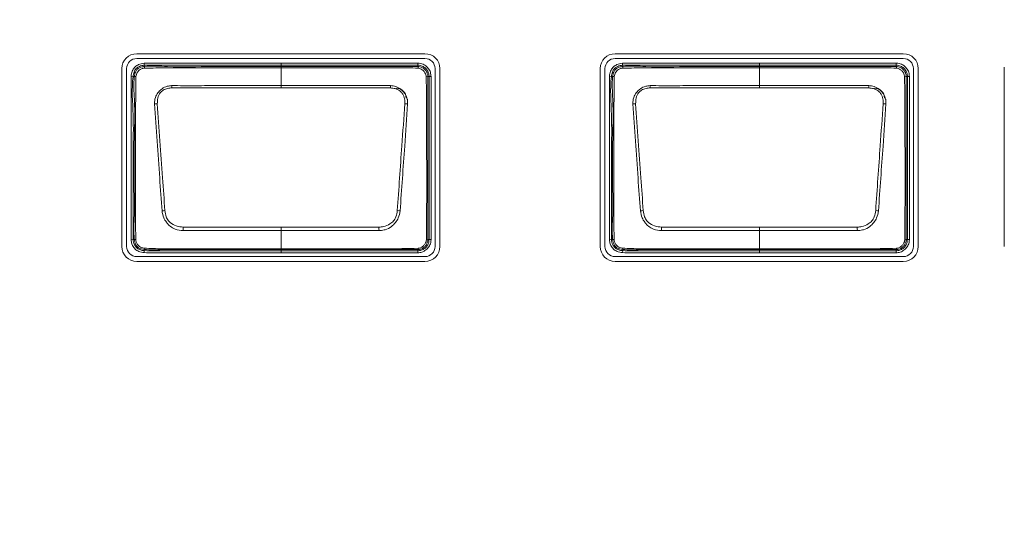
# Model space of a CAD drawing. Header units: millimetres. Extents: x 0 to 1118, y 0 to 864.
# Tile 323 of 372: x 864.58 to 876.83, y 692.2 to 698.45. Entities that reach past the tile are written whole.
import ezdxf

# ---------------------------------------------------------------- set-up
doc = ezdxf.new("R2010")
doc.units = ezdxf.units.MM
doc.styles.add('SLDTEXTSTYLE3', font='TXT', dxfattribs={"width": 0.605})
doc.dimstyles.new('SLDDIMSTYLE0', dxfattribs={"dimtxt": 3.175, "dimasz": 3.302, "dimexe": 0, "dimexo": 0.0625, "dimgap": 0.79375, "dimtad": 0, "dimtih": 1, "dimtoh": 1, "dimdec": 0, "dimlfac": 4, "dimrnd": 1e-09, "dimzin": 12, "dimdsep": 46, "dimtxsty": 'SLDTEXTSTYLE3', "dimsah": 1, "dimcen": 0.09, "dimadec": 0, "dimazin": 3, "dimtfac": 1, "dimtofl": 0, "dimtmove": 0, "dimatfit": 3, "dimfxl": 1, "dimfrac": 2, "dimtolj": 1, "dimtzin": 12, "dimarcsym": 0})

# ---------------------------------------------------------------- blocks, each defined once
blk = doc.blocks.new('_D_4')
at = {"color": 7, "linetype": 'Continuous', "lineweight": 0}
for p, q in [((828.036, 703.72), (976.437, 703.72)), ((974.837, 703.72), (974.837, 687.406)), ((974.837, 666.22), (974.837, 682.534)), ((912.907, 666.22), (976.437, 666.22))]:
    blk.add_line(p, q, dxfattribs=at)
for points in [[(974.837, 703.72), (974.329, 700.418), (975.345, 700.418)], [(974.837, 666.22), (975.345, 669.522), (974.329, 669.522)]]:
    blk.add_solid(points, dxfattribs=at)
at = {"color": 7, "linetype": 'Continuous', "lineweight": 0, "insert": (971.199, 686.626), "char_height": 3.175, "attachment_point": 1, "style": 'SLDTEXTSTYLE3'}
blk.add_mtext('150', dxfattribs=at)

msp = doc.modelspace()

# ---------------------------------------------------------------- linework, layer by layer
at = {"color": 7, "linetype": 'Continuous', "lineweight": 15}
for p, q in [((869.621, 698.024), (866.036, 698.024)), ((875.571, 698.024), (871.986, 698.024)), ((866.036, 697.964), (869.621, 697.964)), ((866.126, 697.905), (866.129, 697.881)), ((866.129, 697.881), (866.131, 697.865)), ((867.831, 697.906), (869.531, 697.906)), ((867.831, 697.865), (867.831, 697.881)), ((869.531, 697.881), (867.831, 697.881)), ((869.531, 697.881), (869.531, 697.906)), ((869.531, 697.865), (869.531, 697.881)), ((871.986, 697.964), (875.571, 697.964)), ((872.076, 697.905), (872.079, 697.881)), ((872.079, 697.881), (872.081, 697.865)), ((873.781, 697.906), (875.481, 697.906)), ((873.781, 697.865), (873.781, 697.881)), ((875.481, 697.881), (873.781, 697.881)), ((875.481, 697.881), (875.481, 697.906)), ((875.481, 697.865), (875.481, 697.881)), ((865.85, 697.838), (865.85, 695.628)), ((865.91, 695.628), (865.91, 697.838)), ((865.965, 697.745), (865.99, 697.742)), ((866.005, 697.74), (865.99, 697.742)), ((867.831, 697.627), (867.831, 697.849)), ((869.672, 697.74), (869.656, 697.74)), ((869.672, 695.715), (869.672, 697.74)), ((869.672, 697.74), (869.697, 697.74)), ((869.697, 697.74), (869.697, 695.715)), ((869.747, 697.838), (869.747, 695.628)), ((869.807, 695.628), (869.807, 697.838)), ((871.8, 697.838), (871.8, 695.628)), ((871.86, 695.628), (871.86, 697.838)), ((871.915, 697.745), (871.94, 697.742)), ((871.955, 697.74), (871.94, 697.742)), ((873.781, 697.627), (873.781, 697.849)), ((875.622, 697.74), (875.606, 697.74)), ((875.622, 695.715), (875.622, 697.74)), ((875.622, 697.74), (875.647, 697.74)), ((875.647, 697.74), (875.647, 695.715)), ((875.697, 697.838), (875.697, 695.628)), ((875.757, 695.628), (875.757, 697.838)), ((876.827, 697.855), (876.827, 695.628)), ((867.831, 697.599), (866.471, 697.599)), ((869.191, 697.599), (867.831, 697.599)), ((873.781, 697.599), (872.421, 697.599)), ((875.141, 697.599), (873.781, 697.599)), ((867.831, 695.868), (867.831, 695.825)), ((867.831, 695.598), (867.831, 695.825)), ((873.781, 695.868), (873.781, 695.825)), ((873.781, 695.598), (873.781, 695.825)), ((865.965, 695.71), (865.99, 695.713)), ((865.99, 695.713), (866.005, 695.715)), ((869.656, 695.715), (869.672, 695.715)), ((869.672, 695.715), (869.697, 695.715)), ((871.915, 695.71), (871.94, 695.713)), ((871.94, 695.713), (871.955, 695.715)), ((875.606, 695.715), (875.622, 695.715)), ((875.622, 695.715), (875.647, 695.715)), ((866.128, 695.551), (866.13, 695.576)), ((866.131, 695.591), (866.13, 695.576)), ((867.831, 695.598), (867.831, 695.59)), ((867.831, 695.59), (867.831, 695.574)), ((867.831, 695.574), (869.531, 695.574)), ((867.831, 695.549), (867.831, 695.574)), ((869.531, 695.549), (867.831, 695.549)), ((869.531, 695.574), (869.531, 695.59)), ((869.531, 695.59), (869.531, 695.59)), ((869.531, 695.574), (869.531, 695.549)), ((872.078, 695.551), (872.08, 695.576)), ((872.081, 695.591), (872.08, 695.576)), ((873.781, 695.598), (873.781, 695.59)), ((873.781, 695.59), (873.781, 695.574)), ((873.781, 695.574), (875.481, 695.574)), ((873.781, 695.549), (873.781, 695.574)), ((875.481, 695.549), (873.781, 695.549)), ((875.481, 695.574), (875.481, 695.59)), ((875.481, 695.59), (875.481, 695.59)), ((875.481, 695.574), (875.481, 695.549)), ((869.621, 695.502), (866.036, 695.502)), ((866.036, 695.441), (869.621, 695.441)), ((875.571, 695.502), (871.986, 695.502)), ((871.986, 695.441), (875.571, 695.441))]:
    msp.add_line(p, q, dxfattribs=at)
at = {"color": 7, "linetype": 'Continuous', "lineweight": 15, "flags": 128}
for points in [[(867.831, 697.881), (867.781, 697.881), (867.581, 697.881), (867.181, 697.881), (866.688, 697.881), (866.129, 697.881)], [(867.831, 697.881), (867.831, 697.881), (867.831, 697.883), (867.831, 697.885), (867.831, 697.888), (867.831, 697.892), (867.831, 697.896), (867.831, 697.901), (867.831, 697.906)], [(867.831, 697.865), (867.831, 697.865), (867.831, 697.864), (867.831, 697.863), (867.831, 697.861), (867.831, 697.859), (867.831, 697.856), (867.831, 697.853), (867.831, 697.849)], [(873.781, 697.881), (873.731, 697.881), (873.531, 697.881), (873.131, 697.881), (872.638, 697.881), (872.079, 697.881)], [(873.781, 697.881), (873.781, 697.881), (873.781, 697.883), (873.781, 697.885), (873.781, 697.888), (873.781, 697.892), (873.781, 697.896), (873.781, 697.901), (873.781, 697.906)], [(873.781, 697.865), (873.781, 697.865), (873.781, 697.864), (873.781, 697.863), (873.781, 697.861), (873.781, 697.859), (873.781, 697.856), (873.781, 697.853), (873.781, 697.849)], [(867.831, 697.627), (868.129, 697.627), (869.192, 697.627)], [(867.831, 697.627), (867.831, 697.624), (867.831, 697.621), (867.831, 697.617), (867.831, 697.614), (867.831, 697.61), (867.831, 697.607), (867.831, 697.603), (867.831, 697.599)], [(873.781, 697.627), (874.079, 697.627), (875.142, 697.627)], [(873.781, 697.627), (873.781, 697.624), (873.781, 697.621), (873.781, 697.617), (873.781, 697.614), (873.781, 697.61), (873.781, 697.607), (873.781, 697.603), (873.781, 697.599)], [(867.831, 695.825), (867.533, 695.825), (866.613, 695.825)], [(866.614, 695.868), (867.667, 695.868), (867.831, 695.868)], [(867.831, 695.868), (867.995, 695.868), (869.047, 695.868)], [(869.049, 695.825), (867.995, 695.825), (867.831, 695.825)], [(873.781, 695.825), (873.483, 695.825), (872.563, 695.825)], [(872.564, 695.868), (873.617, 695.868), (873.781, 695.868)], [(873.781, 695.868), (873.945, 695.868), (874.997, 695.868)], [(874.999, 695.825), (873.945, 695.825), (873.781, 695.825)]]:
    msp.add_lwpolyline(points, dxfattribs=at)
at = {"color": 7, "linetype": 'Continuous', "lineweight": 15}
for centre, radius, start, end in [((866.036, 697.838), 0.186, 90, 180), ((869.621, 697.838), 0.186, 0, 90), ((871.986, 697.838), 0.186, 90, 180), ((875.571, 697.838), 0.186, 0, 90), ((866.036, 697.838), 0.126, 90, 180), ((866.226, 697.858), 0.095, 175.7525, 188.1529), ((869.503, 697.847), 0.0341, 355.9657, 33.647), ((869.621, 697.838), 0.126, 0, 90), ((871.986, 697.838), 0.126, 90, 180), ((872.176, 697.858), 0.095, 175.7525, 188.1529), ((875.453, 697.847), 0.0341, 355.9657, 33.647), ((875.571, 697.838), 0.126, 0, 90), ((866.007, 697.611), 0.129, 81.4713, 90.8151), ((869.637, 697.71), 0.0357, 57.5203, 94.0755), ((871.957, 697.611), 0.129, 81.4713, 90.8151), ((875.587, 697.71), 0.0357, 57.5203, 94.0755), ((858.857, 697.298), 7.62, 2.2639, 2.4746), ((876.805, 697.298), 7.62, 177.5254, 177.7361), ((864.807, 697.298), 7.62, 2.2639, 2.4746), ((882.755, 697.298), 7.62, 177.5254, 177.7361), ((869.262, 697.471), 0.125, 0, 90), ((875.212, 697.471), 0.125, 0, 90), ((866.304, 697.057), 0.346, 92.0728, 97.8935), ((869.358, 697.057), 0.346, 82.1068, 87.9275), ((872.254, 697.057), 0.346, 92.0728, 97.8935), ((875.308, 697.057), 0.346, 82.1068, 87.9275), ((866.476, 695.217), 0.862, 96.0692, 98.4295), ((869.185, 695.217), 0.862, 81.5706, 83.9309), ((872.426, 695.217), 0.862, 96.0692, 98.4295), ((875.135, 695.217), 0.862, 81.5706, 83.9309), ((896.16, 694.9), 29.562, 178.1235, 178.207), ((839.502, 694.9), 29.562, 1.793, 1.8765), ((902.11, 694.9), 29.562, 178.1235, 178.207), ((845.452, 694.9), 29.562, 1.793, 1.8765), ((866.007, 695.833), 0.118, 269.0666, 277.5531), ((869.64, 695.738), 0.028, 266.5102, 305.923), ((871.957, 695.833), 0.118, 269.0666, 277.5531), ((875.59, 695.738), 0.028, 266.5102, 305.923), ((866.036, 695.628), 0.186, 180, 270), ((866.036, 695.628), 0.126, 180, 270), ((866.177, 695.6), 0.0474, 173.3975, 191.0613), ((869.514, 695.604), 0.0218, 320.3934, 2.6813), ((869.621, 695.628), 0.186, 270, 0), ((869.621, 695.628), 0.126, 270, 0), ((871.986, 695.628), 0.186, 180, 270), ((871.986, 695.628), 0.126, 180, 270), ((872.127, 695.6), 0.0474, 173.3975, 191.0613), ((875.464, 695.604), 0.0218, 320.3934, 2.6813), ((875.571, 695.628), 0.186, 270, 0), ((875.571, 695.628), 0.126, 270, 0)]:
    msp.add_arc(centre, radius, start, end, dxfattribs=at)
for points, knots in [([(865.965, 697.745), (865.966, 697.75), (865.97, 697.776), (865.981, 697.818), (866.014, 697.863), (866.063, 697.895), (866.103, 697.902), (866.126, 697.905)], [0, 0, 0, 0, 0.058142, 0.312481, 0.516431, 0.720004, 1, 1, 1, 1]), ([(866.129, 697.881), (866.129, 697.881), (866.109, 697.878), (866.074, 697.872), (866.032, 697.844), (866.003, 697.806), (865.994, 697.769), (865.991, 697.746), (865.99, 697.742)], [0, 0, 0, 0, 0.0000695, 0.2875371, 0.4839386, 0.6790617, 0.9368574, 1, 1, 1, 1]), ([(866.005, 697.74), (866.005, 697.74), (866.008, 697.759), (866.013, 697.791), (866.037, 697.828), (866.069, 697.852), (866.102, 697.862), (866.124, 697.865), (866.131, 697.865), (866.131, 697.865)], [0, 0, 0, 0, 0.000077, 0.292145, 0.481329, 0.668501, 0.889292, 0.999923, 1, 1, 1, 1]), ([(866.126, 697.905), (866.313, 697.906), (866.688, 697.906), (867.256, 697.906), (867.637, 697.906), (867.831, 697.906)], [0, 0, 0, 0, 0.329436, 0.658872, 1, 1, 1, 1]), ([(866.131, 697.865), (866.131, 697.865), (866.226, 697.876), (866.509, 697.854), (866.977, 697.869), (867.449, 697.865), (867.733, 697.865), (867.831, 697.865)], [0, 0, 0, 0, 0.000009, 0.168619, 0.498292, 0.827436, 1, 1, 1, 1]), ([(867.831, 697.865), (868.017, 697.865), (868.39, 697.865), (868.835, 697.865), (869.175, 697.865), (869.368, 697.865), (869.49, 697.865), (869.531, 697.865), (869.531, 697.865)], [0, 0, 0, 0, 0.3291479, 0.6582957, 0.7848972, 0.9280251, 0.9999912, 1, 1, 1, 1]), ([(869.531, 697.906), (869.544, 697.905), (869.576, 697.903), (869.623, 697.882), (869.664, 697.844), (869.692, 697.794), (869.695, 697.758), (869.697, 697.74)], [0, 0, 0, 0, 0.151112, 0.365617, 0.580258, 0.795218, 1, 1, 1, 1]), ([(869.672, 697.74), (869.672, 697.74), (869.672, 697.755), (869.667, 697.786), (869.644, 697.828), (869.609, 697.86), (869.569, 697.878), (869.542, 697.88), (869.531, 697.881)], [0, 0, 0, 0, 0.000068, 0.204828, 0.419781, 0.634393, 0.848864, 1, 1, 1, 1]), ([(869.531, 697.865), (869.531, 697.865), (869.541, 697.865), (869.566, 697.862), (869.602, 697.846), (869.632, 697.817), (869.652, 697.781), (869.656, 697.753), (869.656, 697.74), (869.656, 697.74)], [0, 0, 0, 0, 0.0000764, 0.1599052, 0.3740615, 0.5880926, 0.7940929, 0.9999236, 1, 1, 1, 1]), ([(871.915, 697.745), (871.916, 697.75), (871.92, 697.776), (871.931, 697.818), (871.964, 697.863), (872.013, 697.895), (872.053, 697.902), (872.076, 697.905)], [0, 0, 0, 0, 0.058142, 0.312481, 0.516431, 0.720004, 1, 1, 1, 1]), ([(872.079, 697.881), (872.079, 697.881), (872.059, 697.878), (872.024, 697.872), (871.982, 697.844), (871.953, 697.806), (871.944, 697.769), (871.941, 697.746), (871.94, 697.742)], [0, 0, 0, 0, 0.0000695, 0.2875371, 0.4839386, 0.6790617, 0.9368574, 1, 1, 1, 1]), ([(871.955, 697.74), (871.955, 697.74), (871.958, 697.759), (871.963, 697.791), (871.987, 697.828), (872.019, 697.852), (872.052, 697.862), (872.074, 697.865), (872.081, 697.865), (872.081, 697.865)], [0, 0, 0, 0, 0.000077, 0.292145, 0.481329, 0.668501, 0.889292, 0.999923, 1, 1, 1, 1]), ([(872.076, 697.905), (872.263, 697.906), (872.638, 697.906), (873.206, 697.906), (873.587, 697.906), (873.781, 697.906)], [0, 0, 0, 0, 0.329436, 0.658872, 1, 1, 1, 1]), ([(872.081, 697.865), (872.081, 697.865), (872.176, 697.876), (872.459, 697.854), (872.927, 697.869), (873.399, 697.865), (873.683, 697.865), (873.781, 697.865)], [0, 0, 0, 0, 0.000009, 0.168619, 0.498292, 0.827436, 1, 1, 1, 1]), ([(873.781, 697.865), (873.967, 697.865), (874.34, 697.865), (874.785, 697.865), (875.125, 697.865), (875.318, 697.865), (875.44, 697.865), (875.481, 697.865), (875.481, 697.865)], [0, 0, 0, 0, 0.3291479, 0.6582957, 0.7848972, 0.9280251, 0.9999912, 1, 1, 1, 1]), ([(875.481, 697.906), (875.494, 697.905), (875.526, 697.903), (875.573, 697.882), (875.614, 697.844), (875.642, 697.794), (875.645, 697.758), (875.647, 697.74)], [0, 0, 0, 0, 0.151112, 0.365617, 0.580258, 0.795218, 1, 1, 1, 1]), ([(875.622, 697.74), (875.622, 697.74), (875.622, 697.755), (875.617, 697.786), (875.594, 697.828), (875.559, 697.86), (875.519, 697.878), (875.492, 697.88), (875.481, 697.881)], [0, 0, 0, 0, 0.000068, 0.204828, 0.419781, 0.634393, 0.848864, 1, 1, 1, 1]), ([(875.481, 697.865), (875.481, 697.865), (875.491, 697.865), (875.516, 697.862), (875.552, 697.846), (875.582, 697.817), (875.602, 697.781), (875.606, 697.753), (875.606, 697.74), (875.606, 697.74)], [0, 0, 0, 0, 0.0000764, 0.1599052, 0.3740615, 0.5880926, 0.7940929, 0.9999236, 1, 1, 1, 1]), ([(865.965, 695.71), (865.965, 695.91), (865.965, 696.269), (865.965, 696.787), (865.965, 697.266), (865.965, 697.585), (865.965, 697.745)], [0, 0, 0, 0, 0.294817, 0.528637, 0.764318, 1, 1, 1, 1]), ([(865.99, 697.742), (865.99, 697.742), (865.97, 697.584), (866, 697.263), (865.988, 696.787), (865.991, 696.27), (865.991, 695.912), (865.99, 695.713)], [0, 0, 0, 0, 0.000007, 0.235608, 0.471191, 0.70568, 1, 1, 1, 1]), ([(866.005, 695.715), (866.005, 695.715), (865.994, 695.815), (866.011, 696.016), (866.003, 696.414), (866.001, 696.894), (866.019, 697.368), (865.994, 697.647), (866.005, 697.74), (866.005, 697.74)], [0, 0, 0, 0, 0.000007, 0.149192, 0.296265, 0.589843, 0.860506, 0.999993, 1, 1, 1, 1]), ([(866.026, 697.739), (866.025, 697.645), (866.021, 697.369), (866.019, 696.894), (866.02, 696.414), (866.02, 696.016), (866.022, 695.816), (866.023, 695.716)], [0, 0, 0, 0, 0.138888, 0.409935, 0.703873, 0.851045, 1, 1, 1, 1]), ([(866.132, 697.845), (866.125, 697.844), (866.106, 697.84), (866.08, 697.83), (866.056, 697.811), (866.035, 697.782), (866.03, 697.756), (866.026, 697.739)], [0, 0, 0, 0, 0.127496, 0.353035, 0.515865, 0.679688, 1, 1, 1, 1]), ([(867.831, 697.849), (867.731, 697.849), (867.447, 697.849), (866.976, 697.849), (866.509, 697.85), (866.227, 697.846), (866.132, 697.845)], [0, 0, 0, 0, 0.1755, 0.501918, 0.831626, 1, 1, 1, 1]), ([(869.536, 697.844), (869.493, 697.846), (869.37, 697.851), (869.165, 697.849), (868.841, 697.85), (868.436, 697.849), (868.072, 697.849), (867.87, 697.849), (867.831, 697.849)], [0, 0, 0, 0, 0.0757391, 0.2176957, 0.3602525, 0.6454111, 0.930556, 1, 1, 1, 1]), ([(869.635, 697.746), (869.633, 697.755), (869.63, 697.775), (869.612, 697.802), (869.589, 697.825), (869.562, 697.84), (869.544, 697.843), (869.536, 697.844)], [0, 0, 0, 0, 0.190909, 0.406669, 0.631062, 0.851531, 1, 1, 1, 1]), ([(869.638, 695.71), (869.64, 695.816), (869.642, 696.029), (869.642, 696.451), (869.642, 696.868), (869.641, 697.231), (869.641, 697.434), (869.64, 697.589), (869.636, 697.692), (869.635, 697.746)], [0, 0, 0, 0, 0.157294, 0.312474, 0.622468, 0.772195, 0.847355, 0.921427, 1, 1, 1, 1]), ([(869.656, 697.74), (869.656, 697.74), (869.656, 697.689), (869.656, 697.587), (869.656, 697.434), (869.656, 697.231), (869.656, 696.868), (869.656, 696.451), (869.656, 696.031), (869.656, 695.819), (869.656, 695.715), (869.656, 695.715)], [0, 0, 0, 0, 0.000007, 0.075686, 0.15099, 0.226275, 0.376845, 0.688419, 0.844208, 0.999993, 1, 1, 1, 1]), ([(871.915, 695.71), (871.915, 695.91), (871.915, 696.269), (871.915, 696.787), (871.915, 697.266), (871.915, 697.585), (871.915, 697.745)], [0, 0, 0, 0, 0.294817, 0.528637, 0.764318, 1, 1, 1, 1]), ([(871.94, 697.742), (871.94, 697.742), (871.92, 697.584), (871.95, 697.263), (871.938, 696.787), (871.941, 696.27), (871.941, 695.912), (871.94, 695.713)], [0, 0, 0, 0, 0.000007, 0.235608, 0.471191, 0.70568, 1, 1, 1, 1]), ([(871.955, 695.715), (871.955, 695.715), (871.944, 695.815), (871.961, 696.016), (871.953, 696.414), (871.951, 696.894), (871.969, 697.368), (871.944, 697.647), (871.955, 697.74), (871.955, 697.74)], [0, 0, 0, 0, 0.000007, 0.149192, 0.296265, 0.589843, 0.860506, 0.999993, 1, 1, 1, 1]), ([(871.976, 697.739), (871.975, 697.645), (871.971, 697.369), (871.969, 696.894), (871.97, 696.414), (871.97, 696.016), (871.972, 695.816), (871.973, 695.716)], [0, 0, 0, 0, 0.138888, 0.409935, 0.703873, 0.851045, 1, 1, 1, 1]), ([(872.082, 697.845), (872.075, 697.844), (872.056, 697.84), (872.03, 697.83), (872.006, 697.811), (871.985, 697.782), (871.98, 697.756), (871.976, 697.739)], [0, 0, 0, 0, 0.127496, 0.353035, 0.515865, 0.679688, 1, 1, 1, 1]), ([(873.781, 697.849), (873.681, 697.849), (873.397, 697.849), (872.926, 697.849), (872.459, 697.85), (872.177, 697.846), (872.082, 697.845)], [0, 0, 0, 0, 0.1755, 0.501918, 0.831626, 1, 1, 1, 1]), ([(875.486, 697.844), (875.443, 697.846), (875.32, 697.851), (875.115, 697.849), (874.791, 697.85), (874.386, 697.849), (874.022, 697.849), (873.82, 697.849), (873.781, 697.849)], [0, 0, 0, 0, 0.0757391, 0.2176957, 0.3602525, 0.6454111, 0.930556, 1, 1, 1, 1]), ([(875.585, 697.746), (875.583, 697.755), (875.58, 697.775), (875.562, 697.802), (875.539, 697.825), (875.512, 697.84), (875.494, 697.843), (875.486, 697.844)], [0, 0, 0, 0, 0.190909, 0.406669, 0.631062, 0.851531, 1, 1, 1, 1]), ([(875.588, 695.71), (875.59, 695.816), (875.592, 696.029), (875.592, 696.451), (875.592, 696.868), (875.591, 697.231), (875.591, 697.434), (875.59, 697.589), (875.586, 697.692), (875.585, 697.746)], [0, 0, 0, 0, 0.157294, 0.312474, 0.622468, 0.772195, 0.847355, 0.921427, 1, 1, 1, 1]), ([(875.606, 697.74), (875.606, 697.74), (875.606, 697.689), (875.606, 697.587), (875.606, 697.434), (875.606, 697.231), (875.606, 696.868), (875.606, 696.451), (875.606, 696.031), (875.606, 695.819), (875.606, 695.715), (875.606, 695.715)], [0, 0, 0, 0, 0.000007, 0.075686, 0.15099, 0.226275, 0.376845, 0.688419, 0.844208, 0.999993, 1, 1, 1, 1]), ([(866.256, 697.399), (866.258, 697.427), (866.26, 697.476), (866.288, 697.526), (866.318, 697.561), (866.354, 697.594), (866.409, 697.622), (866.452, 697.625), (866.47, 697.627)], [0, 0, 0, 0, 0.236036, 0.426179, 0.477737, 0.637251, 0.844602, 1, 1, 1, 1]), ([(866.47, 697.627), (866.519, 697.627), (866.669, 697.626), (866.917, 697.627), (867.219, 697.627), (867.523, 697.627), (867.728, 697.627), (867.831, 697.627)], [0, 0, 0, 0, 0.109645, 0.328736, 0.547827, 0.773914, 1, 1, 1, 1]), ([(869.192, 697.627), (869.215, 697.625), (869.262, 697.62), (869.31, 697.591), (869.347, 697.558), (869.379, 697.52), (869.397, 697.479), (869.405, 697.436), (869.405, 697.416), (869.405, 697.399)], [0, 0, 0, 0, 0.196953, 0.400474, 0.477525, 0.621985, 0.827103, 0.852197, 1, 1, 1, 1]), ([(872.206, 697.399), (872.208, 697.427), (872.21, 697.476), (872.238, 697.526), (872.268, 697.561), (872.304, 697.594), (872.359, 697.622), (872.402, 697.625), (872.42, 697.627)], [0, 0, 0, 0, 0.236036, 0.426179, 0.477737, 0.637251, 0.844602, 1, 1, 1, 1]), ([(872.42, 697.627), (872.469, 697.627), (872.619, 697.626), (872.867, 697.627), (873.169, 697.627), (873.473, 697.627), (873.678, 697.627), (873.781, 697.627)], [0, 0, 0, 0, 0.109645, 0.328736, 0.547827, 0.773914, 1, 1, 1, 1]), ([(875.142, 697.627), (875.165, 697.625), (875.212, 697.62), (875.26, 697.591), (875.297, 697.558), (875.329, 697.52), (875.347, 697.479), (875.355, 697.436), (875.355, 697.416), (875.355, 697.399)], [0, 0, 0, 0, 0.196953, 0.400474, 0.477525, 0.621985, 0.827103, 0.852197, 1, 1, 1, 1]), ([(866.471, 697.599), (866.455, 697.598), (866.417, 697.595), (866.367, 697.575), (866.32, 697.534), (866.293, 697.474), (866.292, 697.426), (866.291, 697.402)], [0, 0, 0, 0, 0.160648, 0.369005, 0.524127, 0.762874, 1, 1, 1, 1]), ([(869.37, 697.402), (869.371, 697.417), (869.371, 697.455), (869.355, 697.506), (869.33, 697.544), (869.298, 697.572), (869.253, 697.593), (869.211, 697.597), (869.191, 697.599)], [0, 0, 0, 0, 0.150039, 0.377629, 0.518715, 0.593819, 0.797701, 1, 1, 1, 1]), ([(872.421, 697.599), (872.405, 697.598), (872.367, 697.595), (872.317, 697.575), (872.27, 697.534), (872.243, 697.474), (872.242, 697.426), (872.241, 697.402)], [0, 0, 0, 0, 0.160648, 0.369005, 0.524127, 0.762874, 1, 1, 1, 1]), ([(875.32, 697.402), (875.321, 697.417), (875.321, 697.455), (875.305, 697.506), (875.28, 697.544), (875.248, 697.572), (875.203, 697.593), (875.161, 697.597), (875.141, 697.599)], [0, 0, 0, 0, 0.150039, 0.377629, 0.518715, 0.593819, 0.797701, 1, 1, 1, 1]), ([(866.35, 696.07), (866.34, 696.206), (866.32, 696.495), (866.288, 696.939), (866.267, 697.245), (866.256, 697.399)], [0, 0, 0, 0, 0.306049, 0.652529, 1, 1, 1, 1]), ([(866.291, 697.402), (866.302, 697.249), (866.324, 696.942), (866.356, 696.499), (866.376, 696.21), (866.385, 696.074)], [0, 0, 0, 0, 0.3473043, 0.694424, 1, 1, 1, 1]), ([(869.277, 696.074), (869.286, 696.209), (869.305, 696.477), (869.336, 696.92), (869.358, 697.228), (869.37, 697.402)], [0, 0, 0, 0, 0.3029741, 0.6058251, 1, 1, 1, 1]), ([(869.405, 697.399), (869.393, 697.225), (869.372, 696.917), (869.34, 696.473), (869.321, 696.205), (869.312, 696.07)], [0, 0, 0, 0, 0.394267, 0.6965516, 1, 1, 1, 1]), ([(872.3, 696.07), (872.29, 696.206), (872.27, 696.495), (872.238, 696.939), (872.217, 697.245), (872.206, 697.399)], [0, 0, 0, 0, 0.306049, 0.652529, 1, 1, 1, 1]), ([(872.241, 697.402), (872.252, 697.249), (872.274, 696.942), (872.306, 696.499), (872.326, 696.21), (872.335, 696.074)], [0, 0, 0, 0, 0.3473043, 0.694424, 1, 1, 1, 1]), ([(875.227, 696.074), (875.236, 696.209), (875.255, 696.477), (875.286, 696.92), (875.308, 697.228), (875.32, 697.402)], [0, 0, 0, 0, 0.3029741, 0.6058251, 1, 1, 1, 1]), ([(875.355, 697.399), (875.343, 697.225), (875.322, 696.917), (875.29, 696.473), (875.271, 696.205), (875.262, 696.07)], [0, 0, 0, 0, 0.394267, 0.6965516, 1, 1, 1, 1]), ([(866.613, 695.825), (866.579, 695.828), (866.521, 695.835), (866.462, 695.871), (866.427, 695.901), (866.399, 695.936), (866.364, 695.989), (866.355, 696.041), (866.35, 696.07)], [0, 0, 0, 0, 0.256994, 0.435753, 0.518339, 0.608051, 0.775867, 1, 1, 1, 1]), ([(866.385, 696.074), (866.389, 696.048), (866.396, 696.003), (866.423, 695.954), (866.464, 695.912), (866.526, 695.877), (866.585, 695.871), (866.614, 695.868)], [0, 0, 0, 0, 0.231465, 0.397413, 0.481538, 0.74157, 1, 1, 1, 1]), ([(869.047, 695.868), (869.067, 695.869), (869.115, 695.872), (869.179, 695.9), (869.233, 695.942), (869.265, 696.002), (869.272, 696.048), (869.277, 696.074)], [0, 0, 0, 0, 0.169426, 0.422531, 0.593644, 0.763575, 1, 1, 1, 1]), ([(869.312, 696.07), (869.306, 696.04), (869.297, 695.988), (869.255, 695.923), (869.203, 695.869), (869.151, 695.843), (869.097, 695.828), (869.071, 695.826), (869.049, 695.825)], [0, 0, 0, 0, 0.2290459, 0.4012066, 0.5780377, 0.7973627, 0.8335701, 1, 1, 1, 1]), ([(872.563, 695.825), (872.529, 695.828), (872.471, 695.835), (872.412, 695.871), (872.377, 695.901), (872.349, 695.936), (872.314, 695.989), (872.305, 696.041), (872.3, 696.07)], [0, 0, 0, 0, 0.256994, 0.435753, 0.518339, 0.608051, 0.775867, 1, 1, 1, 1]), ([(872.335, 696.074), (872.339, 696.048), (872.346, 696.003), (872.373, 695.954), (872.414, 695.912), (872.476, 695.877), (872.535, 695.871), (872.564, 695.868)], [0, 0, 0, 0, 0.231465, 0.397413, 0.481538, 0.74157, 1, 1, 1, 1]), ([(874.997, 695.868), (875.017, 695.869), (875.065, 695.872), (875.129, 695.9), (875.183, 695.942), (875.215, 696.002), (875.222, 696.048), (875.227, 696.074)], [0, 0, 0, 0, 0.169426, 0.422531, 0.593644, 0.763575, 1, 1, 1, 1]), ([(875.262, 696.07), (875.256, 696.04), (875.247, 695.988), (875.205, 695.923), (875.153, 695.869), (875.101, 695.843), (875.047, 695.828), (875.021, 695.826), (874.999, 695.825)], [0, 0, 0, 0, 0.2290459, 0.4012066, 0.5780377, 0.7973627, 0.8335701, 1, 1, 1, 1]), ([(866.128, 695.551), (866.104, 695.554), (866.063, 695.559), (866.014, 695.594), (865.982, 695.636), (865.97, 695.677), (865.967, 695.702), (865.965, 695.71)], [0, 0, 0, 0, 0.276626, 0.489449, 0.702472, 0.894255, 1, 1, 1, 1]), ([(865.99, 695.713), (865.99, 695.713), (865.993, 695.691), (866, 695.654), (866.032, 695.612), (866.069, 695.586), (866.104, 695.578), (866.124, 695.576), (866.13, 695.576)], [0, 0, 0, 0, 0.000069, 0.304094, 0.511824, 0.715977, 0.924845, 1, 1, 1, 1]), ([(866.131, 695.591), (866.131, 695.591), (866.118, 695.592), (866.093, 695.595), (866.056, 695.611), (866.026, 695.641), (866.01, 695.678), (866.007, 695.704), (866.005, 695.715), (866.005, 695.715)], [0, 0, 0, 0, 0.000077, 0.197333, 0.387983, 0.604747, 0.83111, 0.999923, 1, 1, 1, 1]), ([(866.023, 695.716), (866.025, 695.706), (866.029, 695.684), (866.043, 695.653), (866.066, 695.629), (866.096, 695.612), (866.118, 695.608), (866.13, 695.606)], [0, 0, 0, 0, 0.189123, 0.39968, 0.598829, 0.771957, 1, 1, 1, 1]), ([(869.656, 695.715), (869.656, 695.715), (869.656, 695.704), (869.653, 695.68), (869.637, 695.644), (869.609, 695.614), (869.572, 695.594), (869.544, 695.59), (869.531, 695.59), (869.531, 695.59)], [0, 0, 0, 0, 0.000076, 0.162066, 0.372152, 0.585973, 0.793109, 0.999924, 1, 1, 1, 1]), ([(869.531, 695.574), (869.546, 695.576), (869.577, 695.579), (869.619, 695.602), (869.651, 695.637), (869.669, 695.677), (869.671, 695.704), (869.672, 695.715)], [0, 0, 0, 0, 0.204674, 0.419842, 0.63439, 0.848799, 1, 1, 1, 1]), ([(869.697, 695.715), (869.696, 695.702), (869.693, 695.67), (869.672, 695.623), (869.634, 695.582), (869.585, 695.554), (869.549, 695.551), (869.531, 695.549)], [0, 0, 0, 0, 0.151184, 0.365635, 0.580222, 0.795405, 1, 1, 1, 1]), ([(869.536, 695.605), (869.546, 695.607), (869.568, 695.611), (869.597, 695.63), (869.62, 695.656), (869.634, 695.683), (869.637, 695.702), (869.638, 695.71)], [0, 0, 0, 0, 0.197464, 0.427893, 0.636791, 0.855624, 1, 1, 1, 1]), ([(872.078, 695.551), (872.054, 695.554), (872.013, 695.559), (871.964, 695.594), (871.932, 695.636), (871.92, 695.677), (871.917, 695.702), (871.915, 695.71)], [0, 0, 0, 0, 0.276626, 0.489449, 0.702472, 0.894255, 1, 1, 1, 1]), ([(871.94, 695.713), (871.94, 695.713), (871.943, 695.691), (871.95, 695.654), (871.982, 695.612), (872.019, 695.586), (872.054, 695.578), (872.074, 695.576), (872.08, 695.576)], [0, 0, 0, 0, 0.000069, 0.304094, 0.511824, 0.715977, 0.924845, 1, 1, 1, 1]), ([(872.081, 695.591), (872.081, 695.591), (872.068, 695.592), (872.043, 695.595), (872.006, 695.611), (871.976, 695.641), (871.96, 695.678), (871.957, 695.704), (871.955, 695.715), (871.955, 695.715)], [0, 0, 0, 0, 0.000077, 0.197333, 0.387983, 0.604747, 0.83111, 0.999923, 1, 1, 1, 1]), ([(871.973, 695.716), (871.975, 695.706), (871.979, 695.684), (871.993, 695.653), (872.016, 695.629), (872.046, 695.612), (872.068, 695.608), (872.08, 695.606)], [0, 0, 0, 0, 0.189123, 0.39968, 0.598829, 0.771957, 1, 1, 1, 1]), ([(875.606, 695.715), (875.606, 695.715), (875.606, 695.704), (875.603, 695.68), (875.587, 695.644), (875.559, 695.614), (875.522, 695.594), (875.494, 695.59), (875.481, 695.59), (875.481, 695.59)], [0, 0, 0, 0, 0.000076, 0.162066, 0.372152, 0.585973, 0.793109, 0.999924, 1, 1, 1, 1]), ([(875.481, 695.574), (875.496, 695.576), (875.527, 695.579), (875.569, 695.602), (875.601, 695.637), (875.619, 695.677), (875.621, 695.704), (875.622, 695.715)], [0, 0, 0, 0, 0.204674, 0.419842, 0.63439, 0.848799, 1, 1, 1, 1]), ([(875.647, 695.715), (875.646, 695.702), (875.643, 695.67), (875.622, 695.623), (875.584, 695.582), (875.535, 695.554), (875.499, 695.551), (875.481, 695.549)], [0, 0, 0, 0, 0.151184, 0.365635, 0.580222, 0.795405, 1, 1, 1, 1]), ([(875.486, 695.605), (875.496, 695.607), (875.518, 695.611), (875.547, 695.63), (875.57, 695.656), (875.584, 695.683), (875.587, 695.702), (875.588, 695.71)], [0, 0, 0, 0, 0.197464, 0.427893, 0.636791, 0.855624, 1, 1, 1, 1]), ([(867.831, 695.549), (867.814, 695.549), (867.731, 695.549), (867.381, 695.549), (866.991, 695.549), (866.588, 695.55), (866.37, 695.548), (866.209, 695.55), (866.128, 695.551)], [0, 0, 0, 0, 0.0293566, 0.1467828, 0.6164876, 0.7155925, 0.8576233, 1, 1, 1, 1]), ([(866.13, 695.606), (866.204, 695.603), (866.421, 695.595), (866.781, 695.599), (867.212, 695.598), (867.561, 695.598), (867.768, 695.598), (867.831, 695.598)], [0, 0, 0, 0, 0.129882, 0.382749, 0.635797, 0.888846, 1, 1, 1, 1]), ([(866.13, 695.576), (866.13, 695.576), (866.209, 695.569), (866.371, 695.575), (866.693, 695.574), (867.057, 695.574), (867.463, 695.574), (867.708, 695.574), (867.831, 695.574)], [0, 0, 0, 0, 0.0000088, 0.1411003, 0.2836021, 0.5679278, 0.7839637, 1, 1, 1, 1]), ([(867.831, 695.59), (867.643, 695.59), (867.269, 695.59), (866.775, 695.589), (866.397, 695.591), (866.204, 695.585), (866.131, 695.591), (866.131, 695.591)], [0, 0, 0, 0, 0.330742, 0.661483, 0.870168, 0.999991, 1, 1, 1, 1]), ([(867.831, 695.598), (867.864, 695.598), (868.031, 695.598), (868.464, 695.599), (868.999, 695.595), (869.401, 695.602), (869.536, 695.605)], [0, 0, 0, 0, 0.0586525, 0.2932626, 0.7624829, 1, 1, 1, 1]), ([(869.531, 695.59), (869.397, 695.59), (868.998, 695.59), (868.431, 695.59), (867.999, 695.59), (867.831, 695.59)], [0, 0, 0, 0, 0.2359965, 0.7041641, 1, 1, 1, 1]), ([(873.781, 695.549), (873.764, 695.549), (873.681, 695.549), (873.331, 695.549), (872.941, 695.549), (872.538, 695.55), (872.32, 695.548), (872.159, 695.55), (872.078, 695.551)], [0, 0, 0, 0, 0.0293566, 0.1467828, 0.6164876, 0.7155925, 0.8576233, 1, 1, 1, 1]), ([(872.08, 695.606), (872.154, 695.603), (872.371, 695.595), (872.731, 695.599), (873.162, 695.598), (873.511, 695.598), (873.718, 695.598), (873.781, 695.598)], [0, 0, 0, 0, 0.129882, 0.382749, 0.635797, 0.888846, 1, 1, 1, 1]), ([(872.08, 695.576), (872.08, 695.576), (872.159, 695.569), (872.321, 695.575), (872.643, 695.574), (873.007, 695.574), (873.413, 695.574), (873.658, 695.574), (873.781, 695.574)], [0, 0, 0, 0, 0.0000088, 0.1411003, 0.2836021, 0.5679278, 0.7839637, 1, 1, 1, 1]), ([(873.781, 695.59), (873.593, 695.59), (873.219, 695.59), (872.725, 695.589), (872.347, 695.591), (872.154, 695.585), (872.081, 695.591), (872.081, 695.591)], [0, 0, 0, 0, 0.330742, 0.661483, 0.870168, 0.999991, 1, 1, 1, 1]), ([(873.781, 695.598), (873.814, 695.598), (873.981, 695.598), (874.414, 695.599), (874.949, 695.595), (875.351, 695.602), (875.486, 695.605)], [0, 0, 0, 0, 0.0586525, 0.2932626, 0.7624829, 1, 1, 1, 1]), ([(875.481, 695.59), (875.347, 695.59), (874.948, 695.59), (874.381, 695.59), (873.949, 695.59), (873.781, 695.59)], [0, 0, 0, 0, 0.2359965, 0.7041641, 1, 1, 1, 1])]:
    msp.add_open_spline(points, degree=3, knots=knots, dxfattribs=at)

# ---------------------------------------------------------------- dimensions: what is measured, and where the dimension line sits
at = {"color": 7, "linetype": 'Continuous', "lineweight": 0}
dim = msp.add_linear_dim(base=(974.837, 666.22), p1=(826.436, 703.72), p2=(911.307, 666.22), angle=90, dimstyle='SLDDIMSTYLE0', dxfattribs=at)
dim.commit()
dim.dimension.update_dxf_attribs({"geometry": '_D_4', "text_midpoint": (974.837, 684.97), "dimtype": 160})

doc.saveas('drawing.dxf')
